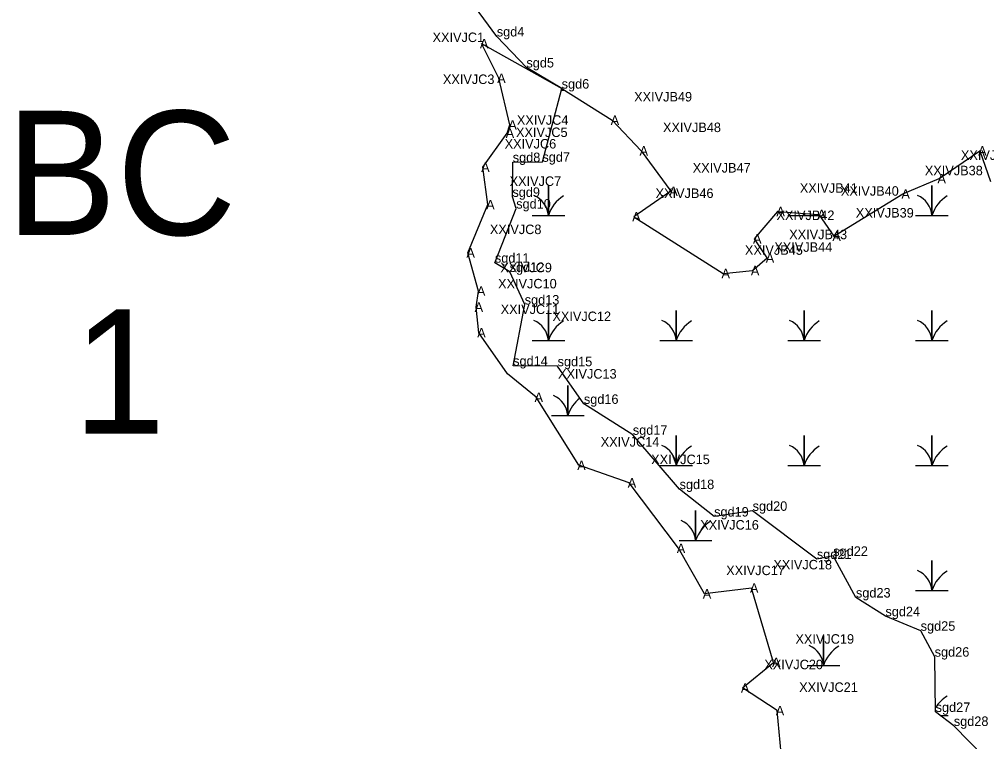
# Model space of a CAD drawing. Extents: x 2072529 to 2268796, y 436423 to 470406.
# Drawn here: x 2262934 to 2263443, y 442276 to 442656 of the extents above; entities that cross this region are included whole.
import ezdxf

# ---------------------------------------------------------------- set-up
doc = ezdxf.new("R2010")
doc.units = 0
for name, color, linetype in [('Default', 7, 'Continuous'), ('Exist Environmental Wetland Boundary Cogo Comment', 7, 'Continuous'), ('Exist Environmental Wetland Boundary Cogo Point CELL', 7, 'Continuous'), ('Exist Hydro Jurisdictional Stream or Body of Water NEU Mitigable Cogo Comment', 7, 'Continuous'), ('Old_Level_20', 7, 'Continuous'), ('Old_Level_52', 7, 'Continuous')]:
    doc.layers.add(name, color=color, linetype=linetype)

msp = doc.modelspace()

# ---------------------------------------------------------------- linework, layer by layer
at = {"layer": 'Exist Environmental Wetland Boundary Cogo Point CELL'}
for points in [[(2263219.41, 442618.37), (2263221.08, 442618.37)], [(2263204.04, 442552.57), (2263212.64, 442552.57), (2263212.64, 442568.35), (2263212.64, 442552.57), (2263221.24, 442552.57)], [(2263405.79, 442552.57), (2263414.39, 442552.57), (2263414.39, 442568.35), (2263414.39, 442552.57), (2263422.99, 442552.57)], [(2263338.54, 442552.57), (2263347.14, 442552.57), (2263347.14, 442553.62)], [(2263347.14, 442553.62), (2263347.14, 442552.57), (2263355.33, 442552.57)], [(2263204.04, 442486.77), (2263212.64, 442486.77), (2263212.64, 442502.55), (2263212.64, 442486.77), (2263221.24, 442486.77)], [(2263271.29, 442486.77), (2263279.89, 442486.77), (2263279.89, 442502.55), (2263279.89, 442486.77), (2263288.49, 442486.77)], [(2263338.54, 442486.77), (2263347.14, 442486.77), (2263347.14, 442502.55), (2263347.14, 442486.77), (2263355.74, 442486.77)], [(2263405.79, 442486.77), (2263414.39, 442486.77), (2263414.39, 442502.55), (2263414.39, 442486.77), (2263422.99, 442486.77)], [(2263214.27, 442447.25), (2263222.87, 442447.25), (2263222.87, 442463.03), (2263222.87, 442447.25), (2263231.47, 442447.25)], [(2263271.29, 442420.97), (2263279.89, 442420.97), (2263279.89, 442436.75), (2263279.89, 442420.97), (2263288.49, 442420.97)], [(2263338.54, 442420.97), (2263347.14, 442420.97), (2263347.14, 442436.75), (2263347.14, 442420.97), (2263355.74, 442420.97)], [(2263405.79, 442420.97), (2263414.39, 442420.97), (2263414.39, 442436.75), (2263414.39, 442420.97), (2263422.99, 442420.97)], [(2263281.52, 442381.45), (2263290.12, 442381.45), (2263290.12, 442397.23), (2263290.12, 442381.45), (2263298.72, 442381.45)], [(2263405.79, 442355.17), (2263414.39, 442355.17), (2263414.39, 442370.95), (2263414.39, 442355.17), (2263422.99, 442355.17)], [(2263348.77, 442315.65), (2263357.37, 442315.65), (2263357.37, 442331.43), (2263357.37, 442315.65), (2263365.97, 442315.65)], [(2263418.78, 442289.37), (2263422.99, 442289.37)]]:
    msp.add_lwpolyline(points, dxfattribs=at)
for centre, radius, start, end in [((2263200.37, 442551.68), 12.3, 4.1403, 67.535), ((2263267.62, 442551.68), 12.3, 62.7805, 67.535), ((2263402.12, 442551.68), 12.3, 4.1403, 67.535), ((2263230.88, 442546.51), 19.22, 122.1274, 161.6222), ((2263432.63, 442546.51), 19.22, 122.1274, 161.6222), ((2263334.87, 442551.68), 12.3, 4.1403, 9.0983), ((2263365.38, 442546.51), 19.22, 158.3817, 161.6222), ((2263200.37, 442485.88), 12.3, 4.1403, 67.535), ((2263230.88, 442480.71), 19.22, 122.1274, 161.6222), ((2263267.62, 442485.88), 12.3, 4.1403, 67.535), ((2263298.13, 442480.71), 19.22, 122.1274, 161.6222), ((2263334.87, 442485.88), 12.3, 4.1403, 67.535), ((2263365.38, 442480.71), 19.22, 122.1274, 161.6222), ((2263402.12, 442485.88), 12.3, 4.1403, 67.535), ((2263432.63, 442480.71), 19.22, 122.1274, 161.6222), ((2263210.6, 442446.36), 12.3, 4.1403, 67.535), ((2263241.11, 442441.19), 19.22, 128.0642, 161.6222), ((2263267.62, 442420.08), 12.3, 4.1403, 67.535), ((2263298.13, 442414.91), 19.22, 122.1274, 161.6222), ((2263334.87, 442420.08), 12.3, 4.1403, 67.535), ((2263365.38, 442414.91), 19.22, 122.1274, 161.6222), ((2263402.12, 442420.08), 12.3, 4.1403, 67.535), ((2263432.63, 442414.91), 19.22, 122.1274, 161.6222), ((2263277.85, 442380.56), 12.3, 4.1403, 67.535), ((2263308.36, 442375.39), 19.22, 122.1274, 161.6222), ((2263402.12, 442354.28), 12.3, 4.1403, 67.535), ((2263432.63, 442349.11), 19.22, 122.1274, 161.6222), ((2263345.1, 442314.76), 12.3, 4.1403, 67.535), ((2263375.61, 442309.59), 19.22, 122.1274, 161.6222), ((2263432.63, 442283.31), 19.22, 122.1274, 147.9875)]:
    msp.add_arc(centre, radius, start, end, dxfattribs=at)
at = {"layer": 'Old_Level_20'}
for p, q in [((2263185.52, 442646.71), (2263185.52, 442646.71)), ((2263201.1, 442630.39), (2263201.1, 442630.39)), ((2263201.1, 442630.39), (2263201.1, 442630.39)), ((2263219.65, 442619.26), (2263219.65, 442619.26)), ((2263193.91, 442580.58), (2263193.91, 442580.58)), ((2263209.51, 442580.76), (2263209.51, 442580.76)), ((2263209.51, 442580.76), (2263209.51, 442580.76)), ((2263193.73, 442562.27), (2263193.73, 442562.27)), ((2263193.73, 442562.27), (2263193.73, 442562.27)), ((2263195.72, 442556.14), (2263195.72, 442556.14)), ((2263184.54, 442527.66), (2263184.54, 442527.66)), ((2263184.54, 442527.66), (2263184.54, 442527.66)), ((2263192.3, 442522.77), (2263192.3, 442522.77)), ((2263200.21, 442505.64), (2263200.21, 442505.64)), ((2263200.21, 442505.64), (2263200.21, 442505.64)), ((2263194.13, 442473.46), (2263194.13, 442473.46)), ((2263217.51, 442473.14), (2263217.51, 442473.14)), ((2263217.51, 442473.14), (2263217.51, 442473.14)), ((2263231.33, 442453.36), (2263231.33, 442453.36)), ((2263257.08, 442437.09), (2263257.08, 442437.09)), ((2263257.08, 442437.09), (2263257.08, 442437.09)), ((2263281.69, 442408.5), (2263281.69, 442408.5)), ((2263320.1, 442397.07), (2263320.1, 442397.07)), ((2263299.85, 442394.07), (2263299.85, 442394.07)), ((2263299.85, 442394.07), (2263299.85, 442394.07)), ((2263353.9, 442371.72), (2263353.9, 442371.72)), ((2263353.9, 442371.72), (2263353.9, 442371.72)), ((2263362.51, 442373.37), (2263362.51, 442373.37)), ((2263374.45, 442351.45), (2263374.45, 442351.45)), ((2263374.45, 442351.45), (2263374.45, 442351.45)), ((2263389.96, 442341.59), (2263389.96, 442341.59)), ((2263408.5, 442333.96), (2263408.5, 442333.96)), ((2263408.5, 442333.96), (2263408.5, 442333.96)), ((2263415.86, 442320.31), (2263415.86, 442320.31)), ((2263416.37, 442291.22), (2263416.37, 442291.22)), ((2263416.37, 442291.22), (2263416.37, 442291.22)), ((2263425.93, 442283.85), (2263425.93, 442283.85))]:
    msp.add_line(p, q, dxfattribs=at)
for points in [[(2263337.27, 442247.02), (2263333.08, 442291.93), (2263314.75, 442303.87), (2263331.11, 442317.31), (2263319.51, 442356.42), (2263294.7, 442353.4), (2263281.02, 442377.34), (2263255.23, 442411.81), (2263228.67, 442421.02), (2263206.21, 442456.82), (2263191.17, 442469.24), (2263176.05, 442490.8), (2263174.68, 442504.28), (2263175.87, 442512.74), (2263170.37, 442532.86), (2263180.75, 442558.21), (2263178.14, 442577.9), (2263191.02, 442595.84), (2263192.42, 442600.14), (2263186.56, 442624.69), (2263177.46, 442642.93), (2263219.65, 442619.26)], [(2263219.65, 442619.26), (2263246.26, 442602.65), (2263261.44, 442586.54), (2263277.08, 442565.24), (2263257.55, 442551.85), (2263304.53, 442521.97), (2263320, 442523.53), (2263327.82, 442530.17), (2263321.14, 442540.25), (2263333.41, 442554.6), (2263354.99, 442553.06), (2263362.88, 442541.58), (2263399.18, 442563.81), (2263418.15, 442571.91), (2263439.54, 442586.49), (2263445.26, 442570.44)]]:
    msp.add_lwpolyline(points, dxfattribs=at)
at = {"layer": 'Old_Level_52'}
msp.add_lwpolyline([(2263450.02, 442259.32), (2263425.93, 442283.85), (2263416.37, 442291.22), (2263415.86, 442320.31), (2263408.5, 442333.96), (2263389.96, 442341.59), (2263374.45, 442351.45), (2263362.51, 442373.37), (2263353.9, 442371.72), (2263320.1, 442397.07), (2263299.85, 442394.07), (2263281.69, 442408.5), (2263257.08, 442437.09), (2263231.33, 442453.36), (2263217.51, 442473.14), (2263194.13, 442473.46), (2263200.21, 442505.64), (2263192.3, 442522.77), (2263184.54, 442527.66), (2263195.72, 442556.14), (2263193.73, 442562.27), (2263193.91, 442580.58), (2263209.51, 442580.76), (2263219.65, 442619.26), (2263201.1, 442630.39), (2263185.52, 442646.71), (2263169.42, 442668.77)], dxfattribs=at)

# ---------------------------------------------------------------- texts
at = {"layer": 'Default'}
for s, p in [('BC', (2262927.2, 442542.24)), ('1', (2262962.67, 442437.7))]:
    msp.add_text(s, height=65.34, dxfattribs=at).set_placement(p)
at = {"layer": 'Exist Environmental Wetland Boundary Cogo Comment'}
for s, p in [('XXIVJC1 ', (2263151.72, 442643.76)), ('XXIVJC3 ', (2263157.16, 442621.69)), ('XXIVJB49 ', (2263257.77, 442612.49)), ('XXIVJC4 ', (2263196.08, 442600.23)), ('XXIVJC5 ', (2263195.63, 442593.78)), ('XXIVJB48 ', (2263272.95, 442596.38)), ('XXIVJC6 ', (2263189.65, 442587.74)), ('XXIVJB37 ', (2263429.66, 442581.75)), ('XXIVJB47 ', (2263288.59, 442575.08)), ('XXIVJB38 ', (2263410.69, 442573.66)), ('XXIVJC7 ', (2263192.26, 442568.05)), ('XXIVJB41 ', (2263344.92, 442564.44)), ('XXIVJB40 ', (2263366.5, 442562.9)), ('XXIVJB46 ', (2263269.06, 442561.7)), ('XXIVJB42 ', (2263332.65, 442550.09)), ('XXIVJB39 ', (2263374.39, 442551.42)), ('XXIVJC8 ', (2263181.88, 442542.7)), ('XXIVJB43 ', (2263339.33, 442540.01)), ('XXIVJB44 ', (2263331.51, 442533.37)), ('XXIVJB45 ', (2263316.04, 442531.81)), ('XXIVJC9 ', (2263187.38, 442522.58)), ('XXIVJC10 ', (2263186.19, 442514.12)), ('XXIVJC11 ', (2263187.56, 442500.65)), ('XXIVJC12 ', (2263214.78, 442496.93)), ('XXIVJC13 ', (2263217.72, 442466.66)), ('XXIVJC14 ', (2263240.18, 442430.86)), ('XXIVJC16 ', (2263292.53, 442387.19)), ('XXIVJC18 ', (2263331.02, 442366.26)), ('XXIVJC17 ', (2263306.21, 442363.24)), ('XXIVJC19 ', (2263342.62, 442327.15)), ('XXIVJC20 ', (2263326.26, 442313.72)), ('XXIVJC21 ', (2263344.59, 442301.77))]:
    msp.add_text(s, height=5, dxfattribs=at).set_placement(p)
at = {"layer": 'Exist Hydro Jurisdictional Stream or Body of Water NEU Mitigable Cogo Comment'}
for s, p in [('sgd4', (2263185.52, 442646.71)), ('sgd5', (2263201.1, 442630.39)), ('sgd6', (2263219.65, 442619.26)), ('sgd8', (2263193.91, 442580.58)), ('sgd7', (2263209.51, 442580.76)), ('sgd9', (2263193.73, 442562.27)), ('sgd10', (2263195.72, 442556.14)), ('sgd11', (2263184.54, 442527.66)), ('sgd12', (2263192.3, 442522.77)), ('sgd13', (2263200.21, 442505.64)), ('sgd14', (2263194.13, 442473.46)), ('sgd15', (2263217.51, 442473.14)), ('sgd16', (2263231.33, 442453.36)), ('sgd17', (2263257.08, 442437.09)), ('XXIVJC15 ', (2263266.74, 442421.65)), ('sgd18', (2263281.69, 442408.5)), ('sgd20', (2263320.1, 442397.07)), ('sgd19', (2263299.85, 442394.07)), ('sgd21', (2263353.9, 442371.72)), ('sgd22', (2263362.51, 442373.37)), ('sgd23', (2263374.45, 442351.45)), ('sgd24', (2263389.96, 442341.59)), ('sgd25', (2263408.5, 442333.96)), ('sgd26', (2263415.86, 442320.31)), ('sgd27', (2263416.37, 442291.22)), ('sgd28', (2263425.93, 442283.85))]:
    msp.add_text(s, height=5, dxfattribs=at).set_placement(p)
at = {"layer": 'Old_Level_20'}
for p in [(2263176.63, 442640.43), (2263185.73, 442622.19), (2263245.42, 442600.15), (2263191.59, 442597.64), (2263190.19, 442593.33), (2263260.61, 442584.04), (2263438.71, 442583.99), (2263177.3, 442575.39), (2263417.32, 442569.41), (2263276.24, 442562.74), (2263398.35, 442561.31), (2263179.92, 442555.71), (2263256.72, 442549.35), (2263332.57, 442552.1), (2263354.16, 442550.56), (2263320.31, 442537.75), (2263362.05, 442539.08), (2263169.54, 442530.36), (2263326.99, 442527.66), (2263303.7, 442519.47), (2263319.16, 442521.02), (2263175.04, 442510.24), (2263173.85, 442501.78), (2263175.22, 442488.3), (2263205.38, 442454.32), (2263227.83, 442418.52), (2263254.4, 442409.31), (2263280.19, 442374.84), (2263293.87, 442350.9), (2263318.68, 442353.92), (2263330.28, 442314.81), (2263313.92, 442301.37), (2263332.25, 442289.43)]:
    msp.add_text('A', height=5, dxfattribs=at).set_placement(p)

doc.saveas('drawing.dxf')
